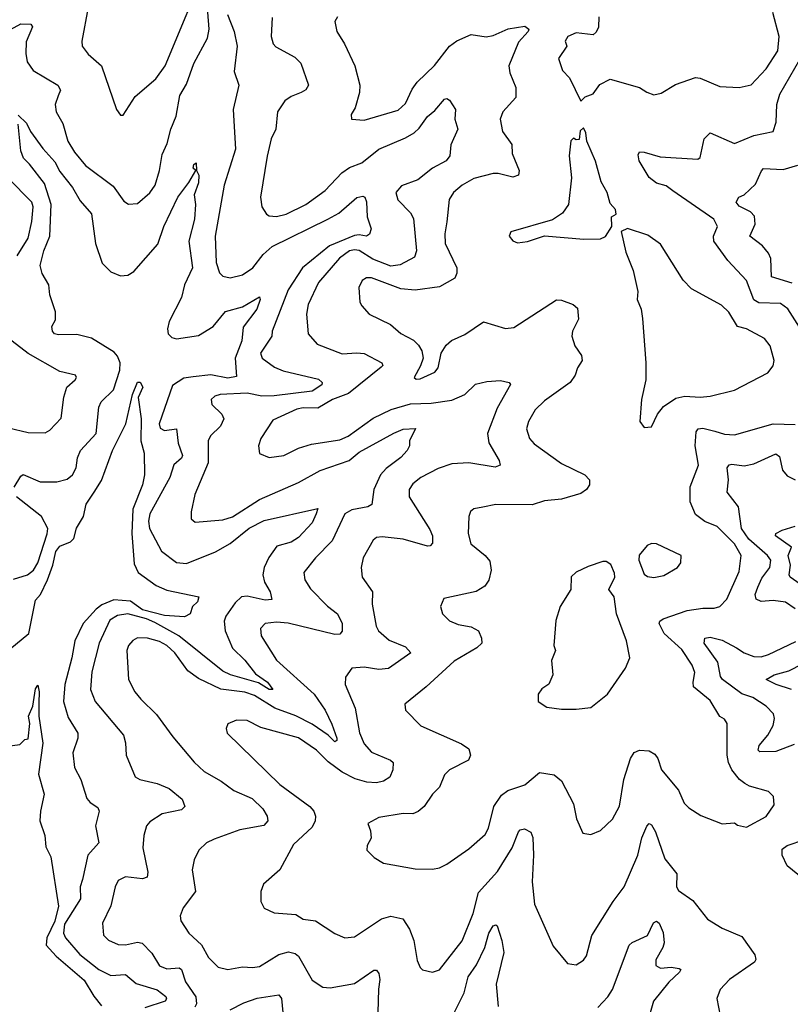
# Model space of a CAD drawing. Extents: x 1443846 to 1577407, y 839182 to 927291.
# Tile 406 of 535: x 1542881 to 1546045, y 896553 to 900594. Entities that reach past the tile are written whole.
import ezdxf

# ---------------------------------------------------------------- set-up
doc = ezdxf.new("R2010")
doc.units = 0

msp = doc.modelspace()

# ---------------------------------------------------------------- linework, layer by layer
at = {"layer": '0CON20XD'}
for points in [[(1543162.3, 900645), (1543135.7, 900505.7), (1543137.1, 900485), (1543161.8, 900451.8), (1543217.1, 900405), (1543278, 900225), (1543295, 900202.5), (1543305, 900202.5), (1543355, 900278.8), (1543439.1, 900350.9), (1543478.1, 900405), (1543656.7, 900835)], [(1542815, 900537.9), (1542885, 900576.2), (1542926.7, 900575), (1542933.8, 900563.8), (1542907.6, 900502.4), (1542905.3, 900455.3), (1542911.3, 900421.3), (1542935.3, 900385.3), (1543037.1, 900325), (1543048.1, 900305), (1543038.2, 900281.8), (1543026.8, 900245), (1543030, 900215), (1543057.7, 900167.7), (1543077.8, 900095), (1543105, 900049.5), (1543150.9, 899995), (1543265, 899910), (1543308.7, 899848.7), (1543327, 899837), (1543365, 899839.4), (1543415, 899882.7), (1543437.4, 899915), (1543454.8, 899975), (1543465, 900040.8), (1543486.5, 900085), (1543501.2, 900145), (1543522.8, 900197.2), (1543537.9, 900282.1), (1543565, 900329.5), (1543595.6, 900414.4), (1543651.9, 900518.1), (1543658.8, 900555), (1543653.3, 900625)], [(1543733.5, 900615), (1543761.2, 900545), (1543773.4, 900485), (1543760.9, 900380.9), (1543780.8, 900325), (1543756.9, 900225), (1543767.2, 900062.8), (1543720.4, 899915), (1543683.4, 899705), (1543687.1, 899597.1), (1543700.6, 899555), (1543715, 899541.4), (1543744.5, 899534.5), (1543795, 899546), (1543837.3, 899575), (1543880.6, 899629.4), (1543917.1, 899662.9), (1544145.7, 899775), (1544191, 899799), (1544265, 899864.6), (1544289.5, 899869.5), (1544297.7, 899865), (1544305, 899846.7), (1544307.2, 899785), (1544323.5, 899735), (1544317.1, 899712.9), (1544305, 899705.6), (1544275, 899711), (1544255, 899707.9), (1544153, 899665), (1544041.9, 899575), (1543982.9, 899485), (1543916.6, 899315), (1543915.4, 899295), (1543869.7, 899225), (1543875.6, 899205), (1543927.1, 899167.1), (1543963, 899153), (1544107.8, 899117.7), (1544123.1, 899105), (1544120.6, 899095), (1544081.4, 899068.6), (1543925, 899049.9), (1543875, 899048.3), (1543815, 899060.5), (1543704.1, 899055.9), (1543681.7, 899048.3), (1543667.1, 899035), (1543668.9, 899015), (1543710.8, 898975), (1543719.4, 898955), (1543704.7, 898925.3), (1543664.7, 898885.3), (1543654.6, 898865), (1543654.7, 898775), (1543600, 898645), (1543584.3, 898574.3), (1543584.4, 898545), (1543601.2, 898531.2), (1543715, 898541.3), (1543755, 898553.6), (1543865.6, 898624.4), (1544025, 898694.2), (1544115, 898744.1), (1544233.5, 898785), (1544275, 898818.2), (1544417.1, 898897.1), (1544455, 898912.8), (1544505.8, 898915.8), (1544481.2, 898865), (1544480.6, 898845), (1544471.2, 898825), (1544445, 898796.4), (1544385, 898752.3), (1544361.9, 898725), (1544335.3, 898665), (1544325.9, 898604.1), (1544310, 898595), (1544245, 898582.6), (1544216.2, 898565), (1544163.4, 898455), (1544095.4, 898385), (1544047.1, 898325), (1544051.5, 898295), (1544075, 898258.1), (1544145, 898186.4), (1544185.8, 898155.8), (1544204.5, 898115), (1544205, 898083.8), (1544195, 898072.2), (1544175, 898070.9), (1543983.5, 898116.5), (1543935, 898120.5), (1543888.8, 898115), (1543869.4, 898095), (1543871.5, 898065), (1543935, 897965.6), (1544089.3, 897825), (1544135, 897760), (1544162.3, 897702.3), (1544182.8, 897645), (1544182.5, 897635), (1544175, 897629.6), (1544147.1, 897657.1), (1544081.8, 897701.8), (1544015, 897736.5), (1543928, 897768), (1543845, 897819.8), (1543805, 897833.7), (1543706.6, 897846.6), (1543615, 897889.7), (1543571, 897921), (1543517.6, 897995), (1543485, 898025.3), (1543455, 898042.1), (1543405, 898055.3), (1543365, 898056), (1543345, 898046.2), (1543327.5, 898025), (1543320.9, 898005), (1543327.5, 897885), (1543353.5, 897835), (1543378.1, 897805), (1543441.9, 897741.9), (1543509.8, 897649.8), (1543596.6, 897546.6), (1543637.6, 897507.6), (1543708.5, 897468.5), (1543759.8, 897429.8), (1543835, 897396.6), (1543878.8, 897355), (1543897.3, 897325), (1543898.9, 897305), (1543883.1, 897286.9), (1543785, 897268), (1543679.8, 897230.2), (1543648, 897215), (1543615.5, 897184.5), (1543596.9, 897145), (1543589.4, 897105), (1543601.9, 897015), (1543551.3, 896948.7), (1543540, 896915), (1543542, 896895), (1543575.7, 896845), (1543626.5, 896796.5), (1543656.5, 896745), (1543695, 896705.6), (1543735, 896695.4), (1543795, 896706.7), (1543836.3, 896703.7), (1543865, 896707.9), (1543945, 896757.5), (1543985, 896768), (1544011.2, 896761.2), (1544025, 896750.5), (1544081.5, 896651.5), (1544125, 896622.5), (1544155, 896620), (1544255, 896637.7), (1544335, 896692.5), (1544345, 896692), (1544355, 896678.8), (1544360, 896655), (1544353.8, 896615), (1544348.9, 896425)], [(1543917, 900603), (1543912.9, 900525), (1543921.5, 900495), (1543932.1, 900482.1), (1544010.2, 900440.2), (1544035.5, 900415), (1544066.9, 900325), (1544055, 900305.7), (1544036, 900295), (1543995, 900278.5), (1543969.8, 900260.2), (1543938.9, 900215), (1543932.5, 900145), (1543913.1, 900105), (1543896.1, 900033.9), (1543870, 899865), (1543874.2, 899825), (1543894, 899795), (1543905, 899789.2), (1543935, 899786.4), (1543975, 899795.4), (1544055, 899835.5), (1544135, 899892.5), (1544203.8, 899965), (1544235, 899987.5), (1544285, 900006.9), (1544355, 900062.5), (1544465, 900108.9), (1544500.1, 900129.9), (1544521.1, 900148.9), (1544555, 900196.9), (1544585, 900221.1), (1544625, 900268.1), (1544635, 900270.8), (1544645, 900264), (1544670, 900225), (1544666.7, 900185), (1544679.4, 900145), (1544650.4, 900079.6), (1544646.5, 900035), (1544631.9, 900015), (1544575, 899984.7), (1544515, 899937.1), (1544448, 899912), (1544425.5, 899885), (1544433.1, 899855), (1544485, 899801.1), (1544497.4, 899777.4), (1544510, 899645), (1544501.3, 899618.7), (1544442.3, 899587.7), (1544405, 899582.6), (1544331.1, 899611.1), (1544275, 899646), (1544255, 899649.6), (1544235, 899644.7), (1544193.2, 899615), (1544107.1, 899515), (1544065.3, 899425), (1544058.2, 899385), (1544064.5, 899304.5), (1544102.3, 899262.3), (1544205, 899221.8), (1544265, 899226.8), (1544295, 899223.1), (1544368.1, 899185), (1544371.1, 899175), (1544365, 899168.1), (1544230.9, 899059.1), (1544164.5, 899035), (1544105, 898999.5), (1544045, 899000.7), (1544018, 898995), (1543920, 898950), (1543871.4, 898875), (1543860.8, 898845), (1543865, 898813.3), (1543905, 898797.1), (1543965, 898805.5), (1544025, 898835.4), (1544078.3, 898851.7), (1544195, 898870), (1544228.8, 898885), (1544331.5, 898958.5), (1544406.4, 898993.6), (1544485, 899016.5), (1544570.7, 899019.3), (1544655, 899032.2), (1544708.9, 899055), (1544752, 899098), (1544798.2, 899108.2), (1544855, 899112.2), (1544890, 899105), (1544896.1, 899096.1), (1544841.3, 898998.7), (1544802, 898895), (1544807.4, 898857.4), (1544849.4, 898785), (1544853.8, 898765), (1544833.1, 898756.9), (1544725, 898774.7), (1544655, 898771.3), (1544598.5, 898751.5), (1544528, 898715), (1544495, 898689.2), (1544479.4, 898665), (1544479.5, 898635), (1544565, 898501.4), (1544575.4, 898475), (1544575.4, 898444.6), (1544565.5, 898434.5), (1544555, 898433.3), (1544455, 898462), (1544368.7, 898471.3), (1544345, 898468.6), (1544332, 898458), (1544290.6, 898385), (1544282.2, 898345), (1544286.9, 898305), (1544329.5, 898245), (1544327.3, 898195), (1544343.8, 898105), (1544353.5, 898085), (1544397, 898047), (1544465, 898020.4), (1544486.9, 897995), (1544395, 897930.2), (1544355, 897927.1), (1544295, 897936.2), (1544245, 897931.8), (1544218.2, 897895), (1544216.4, 897865), (1544258.3, 897768.3), (1544276.4, 897666.4), (1544295, 897621.4), (1544325, 897586.9), (1544403.3, 897555), (1544413.8, 897545), (1544412.5, 897515), (1544400, 897485), (1544375, 897467.8), (1544345, 897461.9), (1544305.3, 897464.7), (1544257.9, 897477.9), (1544205.2, 897505.2), (1544147.8, 897547.8), (1544099.6, 897595), (1544025, 897646), (1543871.2, 897688.8), (1543815, 897716.7), (1543770.7, 897719.3), (1543735, 897703.3), (1543728, 897685), (1543732, 897665), (1543948.1, 897455), (1544072.2, 897365), (1544088.8, 897345), (1544095.3, 897325), (1544093.4, 897305), (1544081, 897279), (1544005, 897208.6), (1543949.4, 897105), (1543881.2, 897045), (1543871.2, 897015), (1543871.2, 896975), (1543885, 896947.5), (1543925, 896928), (1544015, 896920.6), (1544045, 896901.5), (1544095, 896894.5), (1544175, 896842.9), (1544215, 896825.7), (1544255, 896829.4), (1544366.8, 896903.2), (1544405, 896914.7), (1544453.2, 896903.2), (1544480.6, 896860.6), (1544498.5, 896815), (1544512.4, 896732.4), (1544525, 896703.3), (1544535, 896693.8), (1544575, 896683.8), (1544605, 896694.2), (1544697.3, 896812.7), (1544742.9, 896925), (1544765, 897011.4), (1544842.4, 897097.6), (1544902.5, 897195), (1544929.1, 897260.9), (1544935, 897268.6), (1544952.7, 897272.7), (1544979.7, 897259.7), (1544987.6, 897237.6), (1544990.9, 897165), (1544984.2, 897055.8), (1544993.8, 896963.8), (1545071.3, 896791.3), (1545129.5, 896719.5), (1545165, 896714), (1545195, 896733.8), (1545207.9, 896752.1), (1545229.4, 896835), (1545317.3, 896975), (1545362.1, 897035), (1545418, 897165), (1545435, 897236), (1545455, 897284), (1545465, 897294.2), (1545475, 897289.2), (1545491, 897261), (1545529.8, 897149.8), (1545578.3, 897088.3), (1545577.1, 897035), (1545585, 897020), (1545645, 896979.2), (1545705, 896902.5), (1545765, 896864.4), (1545845, 896830.5), (1545899.6, 896755), (1545903.5, 896736.5), (1545898.1, 896725), (1545795, 896654), (1545756.8, 896613.2), (1545743, 896577), (1545756.2, 896505)], [(1544186.2, 900605), (1544174.3, 900585.7), (1544182.5, 900545), (1544214.3, 900495), (1544256.7, 900405), (1544276.7, 900325), (1544275.5, 900295), (1544257.5, 900232.5), (1544242, 900205), (1544242.5, 900185), (1544295, 900181.4), (1544435, 900222.3), (1544465, 900250), (1544492, 900308), (1544512.9, 900337.1), (1544584.1, 900405.9), (1544645.2, 900484.8), (1544675, 900507.5), (1544735, 900532.8), (1544796.4, 900523.6), (1544825, 900529.1), (1544885.6, 900555.6), (1544955, 900567.1), (1544970.8, 900555), (1544968.9, 900545), (1544928.6, 900501.4), (1544889.2, 900405), (1544892.5, 900375), (1544917.5, 900315), (1544918.2, 900275), (1544863.8, 900215), (1544853.6, 900185), (1544862.9, 900135), (1544901.7, 900081.7), (1544903.1, 900045), (1544931.5, 899975), (1544928.1, 899955), (1544905, 899946.9), (1544845, 899962.7), (1544825, 899962.2), (1544745, 899942.5), (1544697.5, 899915), (1544661.9, 899885), (1544643.9, 899856.1), (1544634.6, 899764.6), (1544626.9, 899715), (1544628.2, 899675), (1544676, 899575), (1544676.1, 899553.9), (1544667, 899533), (1544605, 899496.9), (1544505, 899483.6), (1544445, 899489.6), (1544325.6, 899534.4), (1544305, 899534.5), (1544286.2, 899523.8), (1544273.5, 899495), (1544276.9, 899435), (1544285, 899418.8), (1544316.2, 899385), (1544403.1, 899343.1), (1544445, 899305.6), (1544498.1, 899278.1), (1544517.6, 899257.6), (1544531.4, 899235), (1544536.9, 899205), (1544526.8, 899173.2), (1544500, 899125), (1544508.8, 899118.8), (1544525, 899119.2), (1544585, 899146.9), (1544599.5, 899165), (1544611.4, 899225), (1544631.8, 899258.2), (1544653.3, 899276.7), (1544707.8, 899302.2), (1544785, 899354.2), (1544875, 899325.7), (1544909.1, 899330.9), (1545085, 899444.4), (1545105, 899443.1), (1545153.3, 899425), (1545170.3, 899410.3), (1545175.5, 899365), (1545150.4, 899315), (1545147.5, 899295), (1545160.5, 899255), (1545187.8, 899215), (1545189.5, 899195), (1545170.5, 899165), (1545161.5, 899135), (1545140.6, 899105), (1545035, 899029.1), (1544997.7, 898992.3), (1544969.4, 898945), (1544962.2, 898915), (1544974.4, 898875), (1544992.6, 898852.6), (1545105, 898772.5), (1545200.8, 898725), (1545220.8, 898705), (1545220, 898685), (1545207.5, 898665), (1545185, 898648.9), (1545105, 898626.2), (1545035, 898619.1), (1544985, 898602.2), (1544835, 898603.3), (1544782.9, 898592.9), (1544745, 898585.6), (1544732, 898575), (1544724.3, 898555), (1544721.5, 898485), (1544732.7, 898442.7), (1544791.4, 898395), (1544810.7, 898370.7), (1544816.9, 898335), (1544807, 898293), (1544791.1, 898268.9), (1544755, 898246.9), (1544622.5, 898217.5), (1544608.8, 898185), (1544616, 898155), (1544645, 898127.1), (1544681.1, 898111.1), (1544735, 898101.9), (1544763.8, 898085), (1544777.1, 898055), (1544777.5, 898035), (1544758, 898015), (1544665, 897960.9), (1544550, 897855), (1544462.5, 897785), (1544465, 897760), (1544528, 897695), (1544695, 897621.5), (1544725, 897600.8), (1544732.2, 897575), (1544722.9, 897555), (1544645, 897514.7), (1544624.6, 897495), (1544605, 897444.3), (1544575.7, 897415), (1544541.4, 897365), (1544516.7, 897343.3), (1544495, 897334.5), (1544455, 897335.6), (1544355, 897319.4), (1544310, 897295), (1544321.2, 897265), (1544323.8, 897235), (1544308, 897205), (1544306.2, 897185), (1544336, 897155), (1544375, 897132.2), (1544505, 897109.2), (1544575, 897107.1), (1544605, 897112.5), (1544635, 897127.5), (1544725, 897190.6), (1544791.2, 897248.8), (1544805.4, 897275), (1544827.5, 897365), (1544858.5, 897411.5), (1544885, 897429.4), (1544955, 897453.3), (1545015, 897504.4), (1545075, 897494.5), (1545105, 897470), (1545154.5, 897375), (1545166.2, 897313.8)], [(1545258, 900605), (1545257.2, 900562.8), (1545248, 900542), (1545235, 900531.4), (1545165, 900540), (1545130.6, 900525), (1545120.8, 900505), (1545127.5, 900485), (1545093.3, 900435), (1545108.8, 900385), (1545137.5, 900355), (1545185, 900260), (1545203, 900277), (1545235, 900290), (1545262.4, 900327.6), (1545305, 900349.5), (1545425, 900315.5), (1545455, 900295.7), (1545485, 900285.8), (1545515, 900292.5), (1545572.8, 900327.2), (1545655, 900356.7), (1545675, 900354.4), (1545755, 900318.9), (1545835, 900315.7), (1545883.6, 900326.4), (1545945, 900391.5), (1545993.7, 900466.3), (1545999.5, 900525), (1545973.5, 900623.5)], [(1546101.2, 899301.2), (1546035, 899406.7), (1546005, 899428.5), (1545915, 899432), (1545894.6, 899444.6), (1545865, 899523.5), (1545788.5, 899605), (1545731.3, 899685), (1545729.6, 899705), (1545745.3, 899745), (1545730.8, 899775), (1545561.7, 899891.7), (1545535, 899912.1), (1545495, 899923.2), (1545465, 899946.5), (1545424.7, 900015), (1545420.5, 900039.5), (1545425, 900051.2), (1545445, 900050.6), (1545510.2, 900030.2), (1545665, 900020.8), (1545675, 900027.5), (1545691.2, 900105), (1545715, 900128.8), (1545815, 900085.5), (1545895, 900118.7), (1545974, 900135), (1545987.2, 900172.8), (1545989.2, 900245), (1546001.4, 900288.6), (1546105, 900466.2)], [(1542875, 900201.4), (1542908.7, 900168.7), (1542925.4, 900135), (1542975, 900065.6), (1543025, 900010), (1543045, 899971.1), (1543097.8, 899905), (1543129.6, 899849.6), (1543175, 899797.5), (1543191.5, 899675), (1543218.8, 899595), (1543255, 899558.2), (1543295, 899542.3), (1543324.6, 899545.4), (1543349.6, 899560.4), (1543448.2, 899671.8), (1543472.7, 899745), (1543530, 899865), (1543575.5, 899925), (1543603.3, 899975), (1543593.1, 899985), (1543595, 900000), (1543605.8, 900005.8), (1543606.7, 899975), (1543615.9, 899955.9), (1543615, 899923.8), (1543597.5, 899875), (1543601.8, 899835), (1543598.1, 899775), (1543575.3, 899685), (1543590.3, 899575), (1543558, 899505), (1543545, 899453.3), (1543494.3, 899355), (1543487.2, 899325), (1543490.8, 899305), (1543505, 899290), (1543525, 899283.3), (1543615, 899297.6), (1543675.4, 899335), (1543725, 899396.1), (1543795.3, 899414.7), (1543865, 899456.2), (1543867.8, 899445), (1543854.6, 899405), (1543798.2, 899331.8), (1543792.4, 899275), (1543765.9, 899205), (1543771.1, 899128.9), (1543735, 899122), (1543665, 899136.7), (1543592.5, 899127.5), (1543555, 899123), (1543507.5, 899092.5), (1543453.7, 898935), (1543457.5, 898917.5), (1543475, 898908), (1543525, 898914.2), (1543531.9, 898855), (1543548.5, 898805), (1543545.3, 898794.7), (1543513.5, 898766.5), (1543496.8, 898715), (1543414.3, 898565), (1543410, 898535), (1543414.2, 898505), (1543463, 898413), (1543525, 898366.2), (1543565, 898361.1), (1543685, 898410), (1543745, 898444.3), (1543823.3, 898506.7), (1543885, 898537.8), (1544105, 898587.5), (1544097.8, 898565), (1544081, 898529), (1544025, 898468.6), (1543995, 898449.5), (1543937.1, 898432.9), (1543903.6, 898386.4), (1543884.6, 898345), (1543878.5, 898315), (1543885.3, 898285.3), (1543909.5, 898245), (1543916.1, 898213.9), (1543888.1, 898211.9), (1543815, 898228.1), (1543791.1, 898225), (1543765, 898200), (1543726.7, 898145), (1543719.7, 898125), (1543724.3, 898085), (1543755, 898014.7), (1543805.6, 897965.6), (1543848.4, 897908.4), (1543898.4, 897875), (1543920, 897845), (1543905, 897844.4), (1543861.4, 897871.4), (1543745.6, 897905), (1543715, 897920.4), (1543534.2, 898065), (1543435, 898119.6), (1543400.9, 898135), (1543325, 898155.2), (1543282.2, 898147.8), (1543251.3, 898128.7), (1543207, 898035), (1543176.6, 897916.6), (1543171.8, 897845), (1543190, 897795), (1543307.4, 897657.4), (1543315.7, 897625.7), (1543318.1, 897575), (1543355, 897486), (1543373.3, 897475), (1543445, 897458.9), (1543495, 897438.5), (1543547.1, 897395), (1543559.2, 897365), (1543545, 897350.6), (1543465.3, 897334.7), (1543415, 897301.1), (1543401.5, 897285), (1543390.5, 897245), (1543386.2, 897195), (1543406.6, 897095), (1543404.3, 897075), (1543385, 897067.5), (1543315, 897076), (1543285, 897060), (1543272.5, 897035), (1543255, 896956.7), (1543221.1, 896885), (1543225, 896836.7), (1543245.5, 896815.5), (1543285, 896798.5), (1543315, 896796.4), (1543365, 896807.5), (1543384, 896804), (1543422.6, 896762.6), (1543455, 896710.4), (1543485, 896697.5), (1543535, 896701.6), (1543545.2, 896695.2), (1543561.2, 896645), (1543603.2, 896583.2), (1543606.7, 896555), (1543599.7, 896540.3)], [(1542858.5, 898675), (1542885, 898720.8), (1542895, 898727.1), (1542965, 898697.5), (1543033.2, 898696.8), (1543075, 898708.2), (1543097.7, 898725), (1543112.7, 898755), (1543117.8, 898795), (1543130.7, 898825), (1543194.1, 898895), (1543206.2, 899003.8), (1543215.5, 899025), (1543266.2, 899075), (1543291.2, 899155), (1543292.6, 899185), (1543282.9, 899212.9), (1543268.9, 899228.9), (1543175, 899286.4), (1543115, 899302.1), (1543039.7, 899299.7), (1543023.8, 899305), (1543016, 899315), (1543012.5, 899335), (1543028.3, 899361.7), (1543027, 899395), (1543003.8, 899465), (1543000, 899505), (1542972.3, 899552.3), (1542965.2, 899585), (1542979.3, 899645), (1543004.8, 899705), (1543010.3, 899835), (1542981.9, 899921.9), (1542920.6, 900000.6), (1542896.9, 900025), (1542885.7, 900055), (1542874.4, 900165)], [(1544925, 899677.5), (1544965, 899683.3), (1545035, 899706.7), (1545197.3, 899692.7), (1545265.9, 899694.1), (1545286, 899704), (1545312.5, 899745), (1545310, 899785), (1545330, 899795), (1545327.5, 899815), (1545305, 899840), (1545293.3, 899885), (1545268.6, 899928.6), (1545245, 900012.5), (1545208.8, 900095), (1545205, 900130), (1545195, 900150), (1545182.5, 900137.5), (1545177.5, 900102.5), (1545165, 900100), (1545155, 900107.5), (1545143.9, 900096.1), (1545136.2, 900035), (1545145.8, 899945), (1545134.2, 899835), (1545109.7, 899800.3), (1545067.7, 899772.3), (1544897, 899723), (1544890, 899705), (1544905, 899686.7), (1544925, 899677.5)], [(1546052.5, 899512.5), (1545968, 899538), (1545964.1, 899614.1), (1545955.3, 899635), (1545930.5, 899665), (1545878.5, 899705), (1545900.4, 899755), (1545897.2, 899787.2), (1545881.4, 899805), (1545835, 899828.1), (1545822.2, 899845), (1545833.1, 899865), (1545855, 899874.3), (1545901.2, 899918.8), (1545926, 899974), (1545935, 899982.5), (1546015, 899979.3), (1546075, 899997.3)], [(1542870.4, 899625), (1542915, 899697.1), (1542931, 899765), (1542936.2, 899825), (1542930.6, 899845), (1542832.5, 899945)], [(1545445, 898920), (1545475, 898922.5), (1545500, 898975), (1545524.2, 899005.8), (1545575, 899040.8), (1545611.5, 899048.5), (1545675, 899044.6), (1545715, 899048.8), (1545815, 899072.5), (1545952, 899145), (1545975, 899173.3), (1545978.6, 899195), (1545961.9, 899255), (1545938.6, 899285), (1545865, 899325.4), (1545828.1, 899335), (1545792.9, 899392.9), (1545762.3, 899422.3), (1545638.7, 899488.7), (1545604.6, 899524.6), (1545512.3, 899672.3), (1545459.5, 899709.5), (1545376.1, 899736.1), (1545350, 899725), (1545369.5, 899639.5), (1545400, 899565), (1545418.8, 899478.8), (1545416, 899445), (1545432.5, 899405), (1545437.9, 899367.9), (1545451.4, 899185), (1545451.2, 899115), (1545433.3, 899035), (1545427.5, 898945), (1545445, 898920)], [(1542835, 898919.2), (1542915, 898899.4), (1542985, 898898.6), (1543005, 898909.2), (1543051.4, 898958.6), (1543062.2, 899045), (1543074.5, 899085.5), (1543108.8, 899115), (1543113.8, 899125), (1543110, 899135), (1543045, 899149.4), (1542915, 899224.1), (1542735, 899361.2)], [(1542840.2, 898009.8), (1542917.6, 898075), (1542945, 898211.4), (1542965.6, 898234.4), (1542995, 898295.3), (1543016.7, 898355), (1543028.4, 898411.6), (1543045, 898432.9), (1543089, 898451), (1543102.8, 898465), (1543113.6, 898506.4), (1543142.5, 898555), (1543153.1, 898605), (1543186, 898654), (1543217, 898703), (1543261.2, 898825), (1543316.9, 898935), (1543343.5, 899055), (1543365, 899106.7), (1543375, 899106.7), (1543385.7, 899085), (1543366.7, 899043.3), (1543379.6, 898955), (1543378, 898865), (1543392.2, 898815), (1543393.5, 898725), (1543385.3, 898685), (1543345.2, 898584.8), (1543340.7, 898485), (1543350.1, 898360.1), (1543366.4, 898325), (1543440.8, 898270.9), (1543485, 898251.8), (1543616.7, 898225), (1543611.2, 898205), (1543590, 898185), (1543580, 898155), (1543557.5, 898142.5), (1543475, 898147.8), (1543385, 898171.6), (1543335, 898206.6), (1543267.5, 898212.5), (1543217.6, 898192.4), (1543194.8, 898175), (1543141.1, 898115), (1543106.5, 898045), (1543094.8, 897975.2), (1543065.7, 897865), (1543060, 897795), (1543079.9, 897729.9), (1543119.5, 897665), (1543118.8, 897645), (1543098.7, 897585), (1543106.1, 897525), (1543131.5, 897475), (1543156.7, 897396.7), (1543170.3, 897380.3), (1543200.8, 897360.7), (1543207, 897345), (1543192.1, 897285), (1543206.2, 897215), (1543160, 897165), (1543138.2, 897065), (1543129.3, 897035), (1543129.7, 896985), (1543065, 896881.4), (1543060.8, 896845), (1543068.4, 896825), (1543127.2, 896757.2), (1543205, 896694.7), (1543255, 896670.6), (1543315, 896674.5), (1543358.3, 896638.3), (1543445, 896612.5), (1543480.4, 896585), (1543483.2, 896575), (1543477.7, 896565), (1543395, 896537.8)], [(1545166.2, 897313.8), (1545193.3, 897255), (1545225, 897248.8), (1545265, 897266), (1545315, 897312.5), (1545343.6, 897366.4), (1545360.8, 897475), (1545389.2, 897560.8), (1545403.4, 897586.6), (1545425, 897595.6), (1545465, 897592.2), (1545488.7, 897578.7), (1545501.3, 897561.3), (1545515.6, 897515), (1545585, 897431.2), (1545608.6, 897378.6), (1545628.3, 897358.3), (1545677.3, 897327.3), (1545765, 897293.3), (1545815, 897297.5), (1545828.3, 897288.3), (1545865, 897280), (1545945, 897324), (1545978.8, 897371.2), (1545976, 897405), (1545955, 897426), (1545877.6, 897447.6), (1545858.3, 897458.3), (1545835.6, 897475.6), (1545804.5, 897514.5), (1545790.6, 897545), (1545785.6, 897575), (1545785.7, 897705), (1545775, 897722.5), (1545755, 897734.4), (1545715, 897799.4), (1545647.9, 897855), (1545645.3, 897875), (1545652.5, 897915), (1545642.3, 897945), (1545599.2, 898009.2), (1545526.6, 898075), (1545506.9, 898115), (1545509.1, 898125), (1545522.9, 898135), (1545621.5, 898168.5), (1545685, 898178.2), (1545732.2, 898177.8), (1545755, 898185.6), (1545784.7, 898215.3), (1545835, 898328.8), (1545843.1, 898395), (1545815, 898441.8), (1545745, 898513.6), (1545693.8, 898533.8), (1545655, 898562.9), (1545633.2, 898615), (1545633.4, 898676.6), (1545667.6, 898765), (1545654.3, 898845), (1545657.9, 898902.1), (1545666.1, 898913.9), (1545685, 898917.6), (1545734.6, 898905.4), (1545775, 898893.1), (1545815, 898890.4), (1545975, 898935.4), (1546065, 898932.5)], [(1546065, 898175.4), (1546025, 898203.6), (1545975, 898209.7), (1545925, 898205.7), (1545905, 898215.6), (1545901.1, 898235), (1545911.2, 898265), (1545927.9, 898302.1), (1545960, 898345), (1545964.2, 898375), (1545951.4, 898395), (1545875, 898461.5), (1545844.5, 898505), (1545831.7, 898595), (1545785.5, 898655), (1545791.2, 898705), (1545785.6, 898755), (1545793.4, 898766.6), (1545805, 898769.6), (1545855, 898762.5), (1545895, 898770.9), (1545985, 898811.9), (1546000.8, 898800.8), (1546012.5, 898745), (1546031.2, 898721.2), (1546065, 898705.4)], [(1542855, 898297.5), (1542912.9, 898315), (1542938, 898335), (1542955.2, 898365), (1542993.6, 898483.6), (1542996, 898506), (1542970, 898555), (1542867.3, 898635)], [(1546085, 898276.7), (1546044.6, 898305), (1546040.7, 898315), (1546045.2, 898355), (1546035.7, 898395), (1546049.2, 898429.2), (1545983.3, 898475), (1545984.7, 898485.3), (1546011.6, 898498.4), (1546065, 898514.6)], [(1545485, 898304), (1545525, 898312.9), (1545581.2, 898345), (1545595.8, 898365), (1545596.2, 898395), (1545495, 898442), (1545475, 898443.3), (1545457.5, 898435), (1545423.9, 898396.1), (1545423.3, 898375), (1545445, 898317.5), (1545458.3, 898308.3), (1545485, 898304)], [(1545165, 897763.3), (1545225, 897771.2), (1545294, 897825), (1545368.3, 897931.7), (1545385.6, 897974.4), (1545372.2, 898045), (1545330.8, 898155), (1545322, 898225), (1545300, 898255), (1545323.8, 898305), (1545322.3, 898322.3), (1545308.3, 898358.3), (1545289.3, 898369.3), (1545275, 898370), (1545215, 898350), (1545165, 898326.7), (1545145, 898307.5), (1545143.8, 898255), (1545100, 898185), (1545081.7, 898128.3), (1545074, 898025), (1545080, 898005), (1545063.9, 897963.9), (1545070, 897905), (1545053, 897867), (1545025, 897847.5), (1545010, 897825), (1545010, 897795), (1545045, 897772.5), (1545105, 897763.3), (1545165, 897763.3)], [(1546061.1, 897618.9), (1545985, 897589.8), (1545919.2, 897589.2), (1545912.9, 897595), (1545917.5, 897615), (1545952.6, 897657.4), (1545975, 897697.5), (1545980, 897725), (1545975.4, 897745), (1545945, 897776.1), (1545891.1, 897811.1), (1545845, 897826.4), (1545766.2, 897886.2), (1545757.6, 897897.6), (1545747.1, 897957.1), (1545690.8, 898035), (1545694.4, 898055), (1545715, 898059.1), (1545765, 898046.8), (1545823.1, 898015), (1545855, 897994.8), (1545895, 897980), (1545925, 897978.8), (1545955, 897987.9), (1546068, 898042)], [(1546050, 897845), (1545986.9, 897865), (1545946.2, 897885), (1545978, 897905), (1546039, 897921), (1546151.2, 897978.8)], [(1542810.7, 897609.3), (1542881.7, 897618.3), (1542901.2, 897638.8), (1542915, 897642), (1542922.5, 897705), (1542916.4, 897735), (1542934.1, 897775.9), (1542945, 897846.7), (1542955, 897862.5), (1542960.9, 897835), (1542959.3, 897789.3), (1542958.6, 897735), (1542976.1, 897625), (1542957.5, 897497.5), (1542981.4, 897415), (1542965.5, 897345), (1542963.4, 897305), (1542984.4, 897245), (1542988.3, 897198.3), (1543008.3, 897158.3), (1543039.7, 896955), (1543025, 896893.6), (1542991.7, 896825), (1542989.4, 896795), (1543030.5, 896750.5), (1543145, 896651.7), (1543185, 896585.4), (1543216.9, 896546.9)], [(1546119.9, 897049.9), (1546031.2, 897121.2), (1546011.8, 897165), (1546010.9, 897189.1), (1546031.4, 897205), (1546105, 897229.6)], [(1544648.2, 896485), (1544705, 896600), (1544721.6, 896665), (1544755.6, 896715), (1544790, 896785), (1544806.6, 896845), (1544825, 896874), (1544835, 896879.2), (1544841.2, 896875), (1544860.8, 896815), (1544868.4, 896765), (1544837.1, 896635), (1544845, 896543.8)], [(1545255, 896539.7), (1545295, 896582.7), (1545315, 896613.8), (1545382.7, 896795), (1545395, 896806.4), (1545458.9, 896835), (1545483, 896887), (1545495, 896894.3), (1545506.4, 896885), (1545522.7, 896847.3), (1545526.2, 896805), (1545521.8, 896785), (1545492.7, 896735), (1545492.3, 896712.3), (1545511.4, 896701.4), (1545555, 896704.6), (1545588.9, 896698.9), (1545595.8, 896695), (1545589.2, 896685), (1545546.2, 896643.9), (1545482.4, 896565), (1545456.4, 896475)], [(1543745, 896529.5), (1543800.8, 896559.2), (1543855, 896577.4), (1543945, 896591.1), (1543956, 896576), (1543961.7, 896518.3)]]:
    msp.add_lwpolyline(points, dxfattribs=at)

doc.saveas('drawing.dxf')
